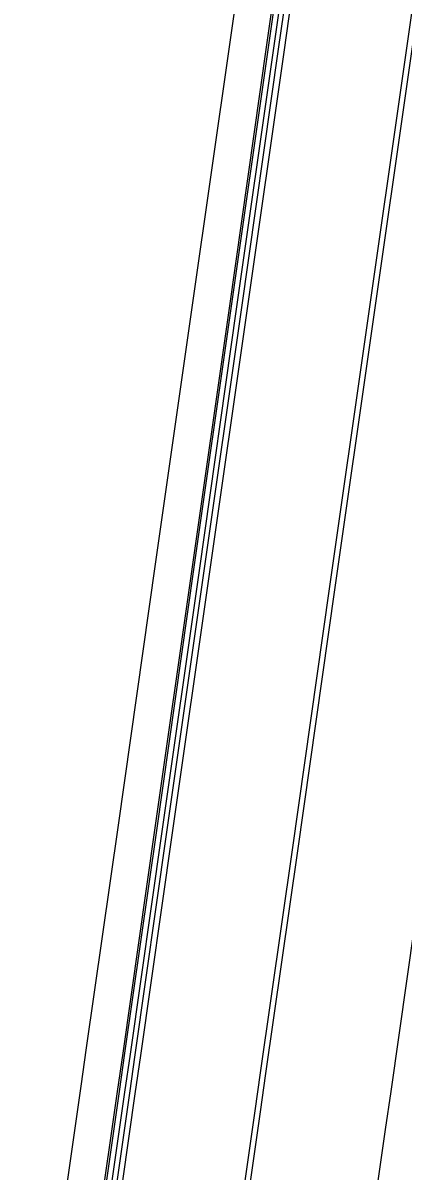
# Model space of a CAD drawing. Extents: x 1797478 to 1808916, y 246529 to 250952.
# Drawn here: x 1797877 to 1797913.1, y 249465.3 to 249574.1 of the extents above; entities that cross this region are included whole.
import ezdxf

# ---------------------------------------------------------------- set-up
doc = ezdxf.new("R2010")
doc.units = 0
for name, color, linetype in [('1', 7, 'Continuous'), ('EDPV-LINE', 7, 'Continuous'), ('SHDR-UPAV', 7, 'Continuous')]:
    doc.layers.add(name, color=color, linetype=linetype)

msp = doc.modelspace()

# ---------------------------------------------------------------- linework, layer by layer
for points in [[(1797895.5, 249446.21), (1797899.03, 249470.96), (1797899.55, 249474.59), (1797902.57, 249495.71), (1797906.11, 249520.46), (1797909.64, 249545.2), (1797913.18, 249569.95), (1797914.64, 249580.16), (1797916.28, 249591.65), (1797916.72, 249594.7), (1797920.26, 249619.45), (1797923.8, 249644.2), (1797926.01, 249659.71), (1797927.33, 249668.95), (1797927.74, 249671.76), (1797930.87, 249693.69)], [(1797896, 249446.14), (1797899.54, 249470.89), (1797900.06, 249474.52), (1797903.08, 249495.64), (1797906.61, 249520.38), (1797910.15, 249545.13), (1797913.68, 249569.88), (1797915.14, 249580.09), (1797916.79, 249591.58), (1797917.22, 249594.63), (1797920.76, 249619.38), (1797924.29, 249644.13), (1797926.51, 249659.64), (1797927.83, 249668.88), (1797928.23, 249671.69), (1797931.37, 249693.62)], [(1797896, 249446.14), (1797899.54, 249470.89), (1797900.06, 249474.52), (1797903.08, 249495.64), (1797906.61, 249520.38), (1797910.15, 249545.13), (1797913.68, 249569.88), (1797915.14, 249580.09), (1797916.79, 249591.58), (1797917.22, 249594.63), (1797920.76, 249619.38), (1797924.29, 249644.13), (1797926.51, 249659.64), (1797927.83, 249668.88), (1797928.23, 249671.69), (1797931.37, 249693.62)], [(1797879.59, 249246.45), (1797883.13, 249271.2), (1797886.67, 249295.95), (1797890.2, 249320.7), (1797893.74, 249345.45), (1797897.27, 249370.19), (1797900.81, 249394.94), (1797904.35, 249419.69), (1797907.88, 249444.44), (1797911.42, 249469.19), (1797911.94, 249472.82), (1797914.96, 249493.94), (1797918.49, 249518.69), (1797922.03, 249543.44), (1797925.56, 249568.18), (1797927.02, 249578.39), (1797928.66, 249589.88), (1797929.1, 249592.93), (1797932.64, 249617.68), (1797936.17, 249642.43), (1797938.39, 249657.94), (1797939.71, 249667.18), (1797940.11, 249669.99), (1797943.24, 249691.93)], [(1797879.59, 249246.45), (1797883.13, 249271.2), (1797886.67, 249295.95), (1797890.2, 249320.7), (1797893.74, 249345.45), (1797897.27, 249370.19), (1797900.81, 249394.94), (1797904.35, 249419.69), (1797907.88, 249444.44), (1797911.42, 249469.19), (1797911.94, 249472.82), (1797914.96, 249493.94), (1797918.49, 249518.69), (1797922.03, 249543.44), (1797925.56, 249568.18), (1797927.02, 249578.39), (1797928.66, 249589.88), (1797929.1, 249592.93), (1797932.64, 249617.68), (1797936.17, 249642.43), (1797938.39, 249657.94), (1797939.71, 249667.18), (1797940.11, 249669.99), (1797943.24, 249691.93)], [(1797879.59, 249246.45), (1797883.13, 249271.2), (1797886.67, 249295.95), (1797890.2, 249320.7), (1797893.74, 249345.45), (1797897.27, 249370.19), (1797900.81, 249394.94), (1797904.35, 249419.69), (1797907.88, 249444.44), (1797911.42, 249469.19), (1797911.94, 249472.82), (1797914.96, 249493.94), (1797918.49, 249518.69), (1797922.03, 249543.44), (1797925.56, 249568.18), (1797927.02, 249578.39), (1797928.66, 249589.88), (1797929.1, 249592.93), (1797932.64, 249617.68), (1797936.17, 249642.43), (1797938.39, 249657.94), (1797939.71, 249667.18), (1797940.11, 249669.99), (1797943.24, 249691.93)], [(1797879.59, 249246.45), (1797883.13, 249271.2), (1797886.67, 249295.95), (1797890.2, 249320.7), (1797893.74, 249345.45), (1797897.27, 249370.19), (1797900.81, 249394.94), (1797904.35, 249419.69), (1797907.88, 249444.44), (1797911.42, 249469.19), (1797911.94, 249472.82), (1797914.96, 249493.94), (1797918.49, 249518.69), (1797922.03, 249543.44), (1797925.56, 249568.18), (1797927.02, 249578.39), (1797928.66, 249589.88), (1797929.1, 249592.93), (1797932.64, 249617.68), (1797936.17, 249642.43), (1797938.39, 249657.94), (1797939.71, 249667.18), (1797940.11, 249669.99), (1797943.24, 249691.93)], [(1797850.79, 249225.31), (1797854.33, 249250.06), (1797857.87, 249274.81), (1797861.4, 249299.56), (1797864.94, 249324.31), (1797868.47, 249349.06), (1797872.01, 249373.8), (1797875.55, 249398.55), (1797879.08, 249423.3), (1797882.62, 249448.05), (1797886.16, 249472.8), (1797886.67, 249476.43), (1797889.69, 249497.55), (1797893.23, 249522.3), (1797896.76, 249547.04), (1797900.3, 249571.79), (1797901.76, 249582), (1797903.4, 249593.49), (1797903.84, 249596.54), (1797907.37, 249621.29), (1797910.91, 249646.04)], [(1797851.31, 249225.24), (1797854.85, 249249.99), (1797858.38, 249274.74), (1797861.92, 249299.48), (1797865.45, 249324.23), (1797868.99, 249348.98), (1797872.53, 249373.73), (1797876.06, 249398.48), (1797879.6, 249423.23), (1797883.13, 249447.98), (1797886.67, 249472.73), (1797887.19, 249476.36), (1797890.21, 249497.47), (1797893.74, 249522.22), (1797897.28, 249546.97), (1797900.82, 249571.72), (1797902.27, 249581.92), (1797903.92, 249593.42), (1797904.35, 249596.47), (1797907.89, 249621.22), (1797911.42, 249645.97)], [(1797851.77, 249225.17), (1797855.3, 249249.92), (1797858.84, 249274.67), (1797862.38, 249299.42), (1797865.91, 249324.17), (1797869.45, 249348.92), (1797872.98, 249373.67), (1797876.52, 249398.41), (1797880.06, 249423.16), (1797883.59, 249447.91), (1797887.13, 249472.66), (1797887.65, 249476.29), (1797890.66, 249497.41), (1797894.2, 249522.16), (1797897.74, 249546.91), (1797901.27, 249571.65), (1797902.73, 249581.86), (1797904.37, 249593.35), (1797904.81, 249596.4), (1797908.35, 249621.15), (1797911.88, 249645.9)]]:
    msp.add_lwpolyline(points)
at = {"layer": '1'}
msp.add_lwpolyline([(1797879.59, 249246.45), (1797883.13, 249271.2), (1797886.67, 249295.95), (1797890.2, 249320.7), (1797893.74, 249345.45), (1797897.27, 249370.19), (1797900.81, 249394.94), (1797904.35, 249419.69), (1797907.88, 249444.44), (1797911.42, 249469.19), (1797911.94, 249472.82), (1797914.96, 249493.94), (1797918.49, 249518.69), (1797922.03, 249543.44), (1797925.56, 249568.18), (1797927.02, 249578.39), (1797928.66, 249589.88), (1797929.1, 249592.93), (1797932.64, 249617.68), (1797936.17, 249642.43), (1797938.39, 249657.94), (1797939.71, 249667.18), (1797940.11, 249669.99), (1797943.24, 249691.93)], dxfattribs=at)
at = {"layer": 'EDPV-LINE'}
for points in [[(1797896, 249446.14), (1797899.54, 249470.89), (1797900.06, 249474.52), (1797903.08, 249495.64), (1797906.61, 249520.38), (1797910.15, 249545.13), (1797913.68, 249569.88), (1797915.14, 249580.09), (1797916.79, 249591.58), (1797917.22, 249594.63), (1797920.76, 249619.38), (1797924.29, 249644.13), (1797926.51, 249659.64), (1797927.83, 249668.88), (1797928.23, 249671.69), (1797931.37, 249693.62)], [(1797896, 249446.14), (1797899.54, 249470.89), (1797900.06, 249474.52), (1797903.08, 249495.64), (1797906.61, 249520.38), (1797910.15, 249545.13), (1797913.68, 249569.88), (1797915.14, 249580.09), (1797916.79, 249591.58), (1797917.22, 249594.63), (1797920.76, 249619.38), (1797924.29, 249644.13), (1797926.51, 249659.64), (1797927.83, 249668.88), (1797928.23, 249671.69), (1797931.37, 249693.62)], [(1797896, 249446.14), (1797899.54, 249470.89), (1797900.06, 249474.52), (1797903.08, 249495.64), (1797906.61, 249520.38), (1797910.15, 249545.13), (1797913.68, 249569.88), (1797915.14, 249580.09), (1797916.79, 249591.58), (1797917.22, 249594.63), (1797920.76, 249619.38), (1797924.29, 249644.13), (1797926.51, 249659.64), (1797927.83, 249668.88), (1797928.23, 249671.69), (1797931.37, 249693.62)], [(1797864.18, 249223.4), (1797867.71, 249248.15), (1797871.25, 249272.9), (1797874.79, 249297.65), (1797878.32, 249322.39), (1797881.86, 249347.14), (1797885.4, 249371.89), (1797888.93, 249396.64), (1797892.47, 249421.39), (1797896, 249446.14), (1797899.54, 249470.89), (1797900.06, 249474.52), (1797903.08, 249495.64), (1797906.61, 249520.38), (1797910.15, 249545.13), (1797913.68, 249569.88), (1797915.14, 249580.09), (1797916.79, 249591.58), (1797917.22, 249594.63), (1797920.76, 249619.38), (1797924.29, 249644.13)]]:
    msp.add_lwpolyline(points, dxfattribs=at)
at = {"layer": 'SHDR-UPAV'}
for points in [[(1797847.15, 249225.83), (1797850.69, 249250.58), (1797854.22, 249275.33), (1797857.76, 249300.08), (1797861.3, 249324.83), (1797864.83, 249349.58), (1797868.37, 249374.32), (1797871.9, 249399.07), (1797875.44, 249423.82), (1797878.98, 249448.57), (1797882.51, 249473.32), (1797883.03, 249476.95), (1797886.05, 249498.07), (1797889.59, 249522.82), (1797893.12, 249547.57), (1797896.66, 249572.31), (1797898.12, 249582.52), (1797899.76, 249594.01), (1797900.19, 249597.06), (1797903.73, 249621.81), (1797907.27, 249646.56)], [(1797850.62, 249225.34), (1797854.15, 249250.09), (1797857.69, 249274.84), (1797861.22, 249299.58), (1797864.76, 249324.33), (1797868.3, 249349.08), (1797871.83, 249373.83), (1797875.37, 249398.58), (1797878.91, 249423.33), (1797882.44, 249448.08), (1797885.98, 249472.82), (1797886.5, 249476.45), (1797889.51, 249497.57), (1797893.05, 249522.32), (1797896.59, 249547.07), (1797900.12, 249571.82), (1797901.58, 249582.02), (1797903.22, 249593.52), (1797903.66, 249596.57), (1797907.19, 249621.32), (1797910.73, 249646.06)], [(1797852.3, 249225.1), (1797855.84, 249249.85), (1797859.37, 249274.59), (1797862.91, 249299.34), (1797866.44, 249324.09), (1797869.98, 249348.84), (1797873.52, 249373.59), (1797877.05, 249398.34), (1797880.59, 249423.09), (1797884.12, 249447.84), (1797887.66, 249472.58), (1797888.18, 249476.21), (1797891.2, 249497.33), (1797894.73, 249522.08), (1797898.27, 249546.83), (1797901.81, 249571.58), (1797903.26, 249581.78), (1797904.91, 249593.28), (1797905.34, 249596.33), (1797908.88, 249621.08), (1797912.41, 249645.82)], [(1797852.3, 249225.1), (1797855.84, 249249.85), (1797859.37, 249274.59), (1797862.91, 249299.34), (1797866.44, 249324.09), (1797869.98, 249348.84), (1797873.52, 249373.59), (1797877.05, 249398.34), (1797880.59, 249423.09), (1797884.12, 249447.84), (1797887.66, 249472.58), (1797888.18, 249476.21), (1797891.2, 249497.33), (1797894.73, 249522.08), (1797898.27, 249546.83), (1797901.81, 249571.58), (1797903.26, 249581.78), (1797904.91, 249593.28), (1797905.34, 249596.33), (1797908.88, 249621.08), (1797912.41, 249645.82)]]:
    msp.add_lwpolyline(points, dxfattribs=at)

doc.saveas('drawing.dxf')
